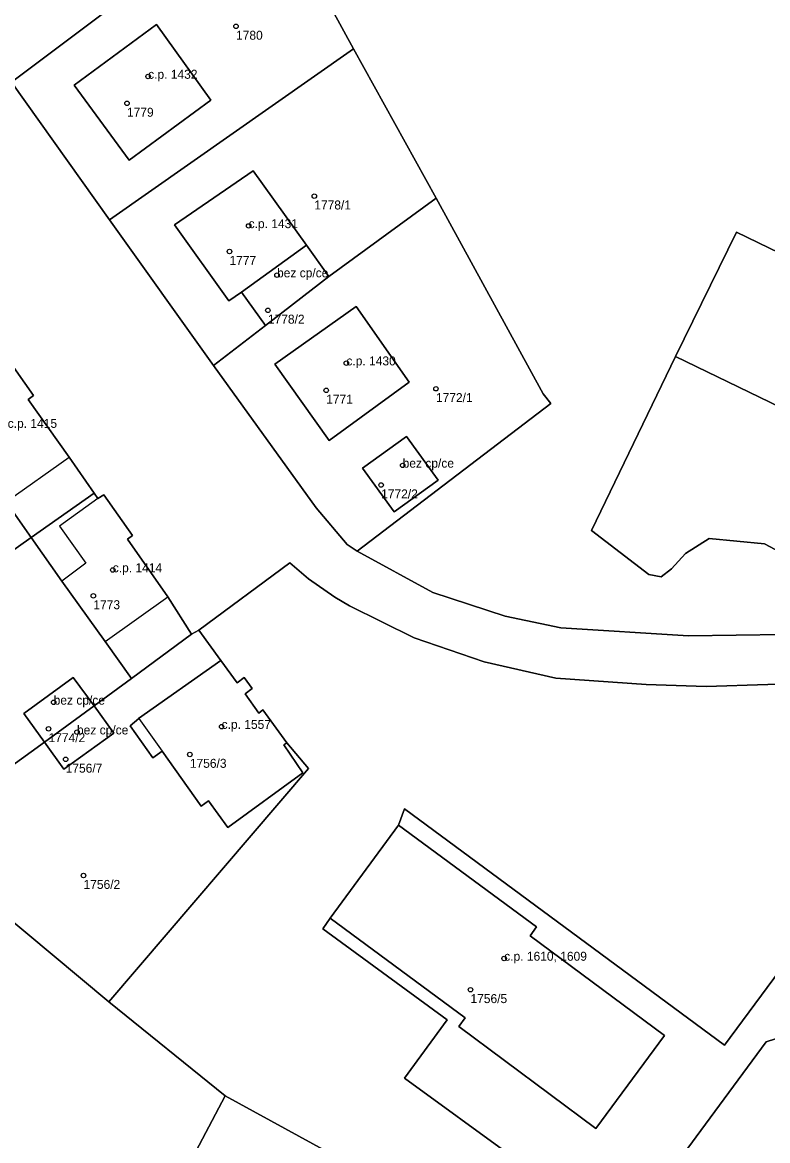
# Model space of a CAD drawing. Extents: x -878211 to -870363, y -1058464 to -1052522.
# Drawn here: x -875165.2 to -875082.1, y -1055610.5 to -1055486 of the extents above; entities that cross this region are included whole.
import ezdxf

# ---------------------------------------------------------------- set-up
doc = ezdxf.new("R2010")
doc.units = 0
for name, color, linetype in [('Vrstva 50', 7, 'Continuous'), ('Vrstva 51', 7, 'Continuous'), ('Vrstva 52', 7, 'Continuous')]:
    doc.layers.add(name, color=color, linetype=linetype)

msp = doc.modelspace()

# ---------------------------------------------------------------- linework, layer by layer
at = {"layer": 'Vrstva 50'}
for centre in [(-875141.39, -1055486.40994), (-875151.19, -1055491.99994), (-875153.55, -1055494.98994), (-875132.67, -1055505.31994), (-875139.99, -1055508.63994), (-875142.12, -1055511.48994), (-875136.82, -1055514.11994), (-875137.84, -1055518.03994), (-875129.09, -1055523.92994), (-875131.34, -1055526.94994), (-875119.11, -1055526.77994), (-875122.82, -1055535.31994), (-875125.22, -1055537.50994), (-875155.13, -1055546.96994), (-875157.29, -1055549.84994), (-875161.72, -1055561.71994), (-875162.29, -1055564.65994), (-875159.12, -1055565.03994), (-875143, -1055564.41994), (-875146.54, -1055567.51994), (-875160.38, -1055568.05994), (-875158.39, -1055581.00994), (-875111.5, -1055590.24994), (-875115.26, -1055593.72994)]:
    msp.add_circle(centre, 0.25, dxfattribs=at)
at = {"layer": 'Vrstva 51'}
for points in [[(-875014.03, -1055532.99), (-875109.6, -1055459.26), (-875111.96, -1055456.71), (-875111.15, -1055455.64), (-875115.11, -1055452.11), (-875137.16, -1055472.64), (-875128.29, -1055488.91), (-875119.09, -1055505.56), (-875107.17, -1055527.35), (-875106.3, -1055528.43), (-875127.88, -1055544.89), (-875119.45, -1055549.46), (-875111.39, -1055552.12), (-875105.2, -1055553.4), (-875090.96, -1055554.32), (-875069.69, -1055554.01)], [(-875069.69, -1055554.01), (-875090.96, -1055554.32), (-875105.2, -1055553.4), (-875111.39, -1055552.12), (-875119.45, -1055549.46), (-875127.88, -1055544.89), (-875128.99, -1055544.13), (-875132.46, -1055540.03), (-875143.92, -1055524.19), (-875155.48, -1055507.96), (-875166.41, -1055492.64)], [(-875067.51, -1055551.99), (-875082.47, -1055544.06), (-875088.65, -1055543.48), (-875091.3, -1055545.15), (-875092.85, -1055546.85), (-875093.99, -1055547.73), (-875095.37, -1055547.46), (-875101.78, -1055542.58), (-875092.41, -1055523.2), (-875085.59, -1055509.34), (-875074.79, -1055514.57)], [(-875167.13, -1055523.04), (-875163.96, -1055527.55), (-875164.56, -1055527.99), (-875160, -1055534.41), (-875157.22, -1055538.41), (-875156.78, -1055539.01), (-875156.11, -1055538.61), (-875152.92, -1055543.11), (-875153.48, -1055543.52), (-875148.98, -1055549.96), (-875146.35, -1055554.13), (-875145.52, -1055553.68), (-875135.39, -1055546.18), (-875133.3, -1055547.97), (-875130.39, -1055549.98), (-875128.76, -1055550.98), (-875121.55, -1055554.54), (-875113.72, -1055557.19), (-875105.76, -1055559.01), (-875095.68, -1055559.71), (-875088.97, -1055559.95), (-875068.37, -1055559.29)], [(-875070.15, -1055533.95), (-875092.41, -1055523.2), (-875101.78, -1055542.58), (-875095.37, -1055547.46), (-875093.99, -1055547.73), (-875092.85, -1055546.85), (-875091.3, -1055545.15), (-875088.65, -1055543.48), (-875082.47, -1055544.06), (-875067.51, -1055551.99)], [(-875068.37, -1055559.29), (-875088.97, -1055559.95), (-875095.68, -1055559.71), (-875105.76, -1055559.01), (-875113.72, -1055557.19), (-875121.55, -1055554.54), (-875128.76, -1055550.98), (-875130.39, -1055549.98), (-875133.3, -1055547.97), (-875135.39, -1055546.18), (-875145.52, -1055553.68), (-875143.08, -1055557.05), (-875141.26, -1055559.53), (-875140.48, -1055558.95), (-875139.59, -1055560.18), (-875140.37, -1055560.78), (-875138.86, -1055562.93), (-875138.39, -1055562.55), (-875135.74, -1055566.24), (-875133.33, -1055569.1), (-875155.57, -1055595.09), (-875142.62, -1055605.55), (-875104.67, -1055626.31)], [(-875078.07, -1055587.91), (-875086.96, -1055599.9), (-875122.63, -1055573.57), (-875123.3, -1055575.41), (-875107.91, -1055586.74), (-875108.61, -1055587.71), (-875093.63, -1055598.82), (-875101.27, -1055609.2), (-875116.56, -1055597.83), (-875115.85, -1055596.87), (-875130.9, -1055585.76), (-875131.7, -1055586.94), (-875117.84, -1055597.1), (-875122.62, -1055603.57), (-875098.31, -1055621.27), (-875082.29, -1055599.53), (-875075.71, -1055597.4)], [(-875075.71, -1055597.4), (-875082.29, -1055599.53), (-875098.31, -1055621.27), (-875122.62, -1055603.57), (-875117.84, -1055597.1), (-875131.7, -1055586.94), (-875130.9, -1055585.76), (-875123.3, -1055575.41), (-875122.63, -1055573.57), (-875086.96, -1055599.9), (-875078.07, -1055587.91)], [(-875152.39, -1055624.07), (-875142.62, -1055605.55), (-875155.57, -1055595.09), (-875177.28, -1055577.01), (-875196.17, -1055592.83), (-875201.43, -1055599.39), (-875214.82, -1055615.84)]]:
    msp.add_lwpolyline(points, dxfattribs=at)
for points in [[(-875177.83, -1055476.8), (-875166.41, -1055492.64), (-875137.92, -1055471.25), (-875139.76, -1055469.25), (-875150.02, -1055456.81)], [(-875166.41, -1055492.64), (-875155.48, -1055507.96), (-875128.29, -1055488.91), (-875137.16, -1055472.64), (-875137.92, -1055471.25)], [(-875150.27, -1055486.21), (-875144.21, -1055494.62), (-875153.29, -1055501.33), (-875159.45, -1055492.96)], [(-875150.27, -1055486.21), (-875159.45, -1055492.96), (-875153.29, -1055501.33), (-875144.21, -1055494.62)], [(-875138.11, -1055519.74), (-875140.78, -1055516.01), (-875142.21, -1055516.97), (-875148.25, -1055508.51), (-875139.47, -1055502.51), (-875133.54, -1055510.78), (-875131.05, -1055514.29), (-875119.09, -1055505.56), (-875128.29, -1055488.91), (-875155.48, -1055507.96), (-875143.92, -1055524.19)], [(-875148.25, -1055508.51), (-875142.21, -1055516.97), (-875140.78, -1055516.01), (-875133.54, -1055510.78), (-875139.47, -1055502.51)], [(-875138.11, -1055519.74), (-875143.92, -1055524.19), (-875132.46, -1055540.03), (-875128.99, -1055544.13), (-875127.88, -1055544.89), (-875106.3, -1055528.43), (-875107.17, -1055527.35), (-875119.09, -1055505.56), (-875131.05, -1055514.29)], [(-875070.15, -1055533.95), (-875065.75, -1055525.02), (-875060.42, -1055514.51), (-875071.93, -1055508.9), (-875074.79, -1055514.57), (-875085.59, -1055509.34), (-875092.41, -1055523.2)], [(-875133.54, -1055510.78), (-875140.78, -1055516.01), (-875138.11, -1055519.74), (-875131.05, -1055514.29)], [(-875128, -1055517.61), (-875122.1, -1055526.05), (-875131.01, -1055532.56), (-875137.08, -1055524.06)], [(-875128, -1055517.61), (-875137.08, -1055524.06), (-875131.01, -1055532.56), (-875122.1, -1055526.05)], [(-875171.82, -1055532.66), (-875167.01, -1055539.38), (-875164.21, -1055543.36), (-875157.22, -1055538.41), (-875160, -1055534.41), (-875164.56, -1055527.99), (-875163.96, -1055527.55), (-875167.13, -1055523.04), (-875167.95, -1055523.61), (-875168.44, -1055523.03), (-875175.28, -1055527.78)], [(-875200.66, -1055545.4), (-875191.66, -1055557.12), (-875188.87, -1055560.83), (-875188.06, -1055560.26), (-875164.21, -1055543.36), (-875167.01, -1055539.38), (-875171.82, -1055532.66), (-875175.28, -1055527.78)], [(-875122.39, -1055532.09), (-875118.87, -1055536.97), (-875123.75, -1055540.49), (-875127.28, -1055535.61)], [(-875122.39, -1055532.09), (-875127.28, -1055535.61), (-875123.75, -1055540.49), (-875118.87, -1055536.97)], [(-875153.05, -1055559.05), (-875146.35, -1055554.13), (-875148.98, -1055549.96), (-875153.48, -1055543.52), (-875152.92, -1055543.11), (-875156.11, -1055538.61), (-875156.78, -1055539.01), (-875157.22, -1055538.41), (-875164.21, -1055543.36), (-875160.81, -1055548.2), (-875155.99, -1055554.94)], [(-875188.06, -1055560.26), (-875188.87, -1055560.83), (-875177.09, -1055576.5), (-875162.73, -1055566.16), (-875165.04, -1055562.96), (-875159.53, -1055558.93), (-875157.19, -1055562.1), (-875153.05, -1055559.05), (-875155.99, -1055554.94), (-875160.81, -1055548.2), (-875164.21, -1055543.36)], [(-875162.73, -1055566.16), (-875177.09, -1055576.5), (-875177.28, -1055577.01), (-875155.57, -1055595.09), (-875133.33, -1055569.1), (-875135.74, -1055566.24), (-875136.07, -1055566.46), (-875133.94, -1055569.57), (-875142.32, -1055575.67), (-875144.46, -1055572.67), (-875145.27, -1055573.29), (-875149.64, -1055567.17), (-875150.66, -1055567.91), (-875153.21, -1055564.34), (-875152.23, -1055563.53), (-875152.25, -1055563.5), (-875143.08, -1055557.05), (-875145.52, -1055553.68), (-875146.35, -1055554.13), (-875153.05, -1055559.05), (-875157.19, -1055562.1), (-875155, -1055565.16), (-875160.57, -1055569.15)], [(-875135.74, -1055566.24), (-875138.39, -1055562.55), (-875138.86, -1055562.93), (-875140.37, -1055560.78), (-875139.59, -1055560.18), (-875140.48, -1055558.95), (-875141.26, -1055559.53), (-875143.08, -1055557.05), (-875152.25, -1055563.5), (-875152.23, -1055563.53), (-875153.21, -1055564.34), (-875150.66, -1055567.91), (-875149.64, -1055567.17), (-875145.27, -1055573.29), (-875144.46, -1055572.67), (-875142.32, -1055575.67), (-875133.94, -1055569.57), (-875136.07, -1055566.46)], [(-875162.73, -1055566.16), (-875157.19, -1055562.1), (-875159.53, -1055558.93), (-875165.04, -1055562.96)], [(-875157.19, -1055562.1), (-875162.73, -1055566.16), (-875160.57, -1055569.15), (-875155, -1055565.16)], [(-875123.3, -1055575.41), (-875130.9, -1055585.76), (-875115.85, -1055596.87), (-875116.56, -1055597.83), (-875101.27, -1055609.2), (-875093.63, -1055598.82), (-875108.61, -1055587.71), (-875107.91, -1055586.74)], [(-875104.67, -1055626.31), (-875142.62, -1055605.55), (-875152.39, -1055624.07), (-875154.44, -1055627.95), (-875158.86, -1055637.86), (-875160.62, -1055641.25), (-875166.48, -1055652.5), (-875123.94, -1055671.09), (-875119.63, -1055660.8), (-875117.83, -1055656.01), (-875133.92, -1055650.27), (-875137.77, -1055648.5), (-875137.9, -1055648.78), (-875140.42, -1055647.61), (-875140.29, -1055647.34), (-875144.14, -1055645.53), (-875138.79, -1055634.13), (-875137.4, -1055634.79), (-875136.72, -1055633.33), (-875112.89, -1055644.61), (-875111.96, -1055641.5)]]:
    msp.add_lwpolyline(points, close=True, dxfattribs=at)
at = {"layer": 'Vrstva 52'}
for points in [[(-875159.45, -1055492.96), (-875153.29, -1055501.33), (-875144.21, -1055494.62), (-875150.27, -1055486.21)], [(-875148.25, -1055508.51), (-875142.21, -1055516.97), (-875140.78, -1055516.01), (-875133.54, -1055510.78), (-875139.47, -1055502.51)], [(-875060.42, -1055514.51), (-875071.93, -1055508.9), (-875074.79, -1055514.57), (-875085.59, -1055509.34), (-875092.41, -1055523.2), (-875070.15, -1055533.95), (-875065.75, -1055525.02)], [(-875140.78, -1055516.01), (-875138.11, -1055519.74), (-875131.05, -1055514.29), (-875133.54, -1055510.78)], [(-875137.08, -1055524.06), (-875131.01, -1055532.56), (-875122.1, -1055526.05), (-875128, -1055517.61)], [(-875167.95, -1055523.61), (-875172.07, -1055526.53), (-875169.11, -1055530.75), (-875171.82, -1055532.66), (-875167.01, -1055539.38), (-875160, -1055534.41), (-875164.56, -1055527.99), (-875163.96, -1055527.55), (-875167.13, -1055523.04)], [(-875122.39, -1055532.09), (-875127.28, -1055535.61), (-875123.75, -1055540.49), (-875118.87, -1055536.97)], [(-875158.12, -1055546.2), (-875160.81, -1055548.2), (-875155.99, -1055554.94), (-875148.98, -1055549.96), (-875153.48, -1055543.52), (-875152.92, -1055543.11), (-875156.11, -1055538.61), (-875156.78, -1055539.01), (-875161.05, -1055542.07)], [(-875152.25, -1055563.5), (-875152.23, -1055563.53), (-875149.64, -1055567.17), (-875145.27, -1055573.29), (-875144.46, -1055572.67), (-875142.32, -1055575.67), (-875133.94, -1055569.57), (-875136.07, -1055566.46), (-875135.74, -1055566.24), (-875138.39, -1055562.55), (-875138.86, -1055562.93), (-875140.37, -1055560.78), (-875139.59, -1055560.18), (-875140.48, -1055558.95), (-875141.26, -1055559.53), (-875143.08, -1055557.05)], [(-875159.53, -1055558.93), (-875165.04, -1055562.96), (-875162.73, -1055566.16), (-875157.19, -1055562.1)], [(-875162.73, -1055566.16), (-875160.57, -1055569.15), (-875155, -1055565.16), (-875157.19, -1055562.1)], [(-875130.9, -1055585.76), (-875115.85, -1055596.87), (-875116.56, -1055597.83), (-875101.27, -1055609.2), (-875093.63, -1055598.82), (-875108.61, -1055587.71), (-875107.91, -1055586.74), (-875123.3, -1055575.41)]]:
    msp.add_lwpolyline(points, close=True, dxfattribs=at)

# ---------------------------------------------------------------- texts
at = {"layer": 'Vrstva 50'}
for s, p in [('1780', (-875141.39, -1055487.899)), ('c.p. 1432', (-875151.19, -1055492.25)), ('1779', (-875153.55, -1055496.479)), ('1778/1', (-875132.67, -1055506.809)), ('c.p. 1431', (-875139.99, -1055508.889)), ('1777', (-875142.12, -1055512.979)), ('bez cp/ce', (-875136.82, -1055514.37)), ('1778/2', (-875137.84, -1055519.529)), ('c.p. 1430', (-875129.09, -1055524.179)), ('1771', (-875131.34, -1055528.439)), ('1772/1', (-875119.11, -1055528.269)), ('c.p. 1415', (-875166.84, -1055531.139)), ('bez cp/ce', (-875122.82, -1055535.57)), ('1772/2', (-875125.22, -1055538.999)), ('c.p. 1414', (-875155.13, -1055547.22)), ('1773', (-875157.29, -1055551.339)), ('bez cp/ce', (-875161.72, -1055561.97)), ('c.p. 1557', (-875143, -1055564.669)), ('bez cp/ce', (-875159.12, -1055565.29)), ('1774/2', (-875162.29, -1055566.149)), ('1756/7', (-875160.38, -1055569.549)), ('1756/3', (-875146.54, -1055569.009)), ('1756/2', (-875158.39, -1055582.499)), ('c.p. 1610, 1609', (-875111.5, -1055590.5)), ('1756/5', (-875115.26, -1055595.219))]:
    msp.add_text(s, height=0.999996, dxfattribs=at).set_placement(p)

doc.saveas('drawing.dxf')
